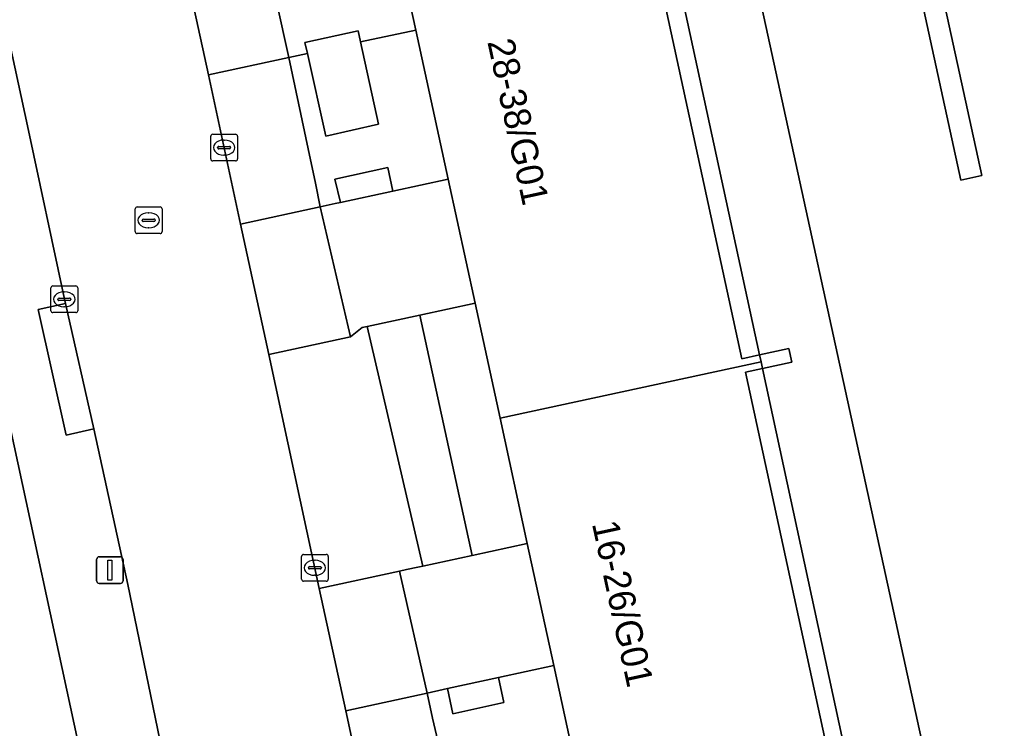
# Model space of a CAD drawing. Extents: x 160030 to 160839, y 385325 to 386450.
# Drawn here: x 160634.1 to 160671.24, y 385969.95 to 385996.44 of the extents above; entities that cross this region are included whole.
import ezdxf

# ---------------------------------------------------------------- set-up
doc = ezdxf.new("R2010")
doc.units = 0
for name, color, linetype in [('IMGEO_Erf', 7, 'Continuous'), ('IMGEO_Grasland_overig', 7, 'Continuous'), ('IMGEO_Groenvoorziening', 7, 'Continuous'), ('IMGEO_Haag', 7, 'Continuous'), ('IMGEO_Kolk', 7, 'Continuous'), ('IMGEO_Lichtmast', 7, 'Continuous'), ('IMGEO_Pand', 7, 'Continuous'), ('IMGEO_Pand_nummerreeks', 7, 'Continuous'), ('IMGEO_Rijbaan_lokaal_open', 7, 'Continuous'), ('IMGEO_Rioolput', 7, 'Continuous'), ('IMGEO_Voetpad_open', 7, 'Continuous')]:
    doc.layers.add(name, color=color, linetype=linetype)

msp = doc.modelspace()

# ---------------------------------------------------------------- linework, layer by layer
at = {"layer": 'IMGEO_Erf'}
msp.add_lwpolyline([(160636.885, 385966.578), (160632.981, 385984.676)], dxfattribs=at)
at = {"layer": 'IMGEO_Grasland_overig'}
for points in [[(160658.003, 386001.3), (160657.326, 386001.153), (160657.576, 386000), (160661.098, 385983.765), (160661.761, 385983.909), (160658.284, 386000)], [(160661.87, 385983.404), (160661.229, 385983.265), (160665.038, 385965.708), (160665.662, 385965.844)]]:
    msp.add_lwpolyline(points, close=True, dxfattribs=at)
at = {"layer": 'IMGEO_Groenvoorziening'}
for points in [[(160670.07, 385990.615), (160669.288, 385990.445), (160663.421, 386017.368), (160664.202, 386017.539)], [(160663.421, 386017.368), (160669.288, 385990.445), (160670.07, 385990.615), (160664.202, 386017.539)], [(160646.841, 385995.614), (160646.751, 385996.03), (160644.759, 385995.597), (160644.851, 385995.183), (160645.539, 385992.09), (160647.508, 385992.542)], [(160647.861, 385990.917), (160645.882, 385990.488), (160646.084, 385989.61), (160648.051, 385990.037)], [(160649.057, 385985.4), (160647.087, 385984.972), (160649.171, 385976.014), (160651.007, 385976.412)], [(160651.998, 385971.844), (160650.093, 385971.431), (160650.295, 385970.494), (160652.202, 385970.906)]]:
    msp.add_lwpolyline(points, close=True, dxfattribs=at)
msp.add_lwpolyline([(160661.171, 386000), (160672.507, 385947.988), (160691.083, 385952.3), (160689.328, 385960.039), (160690.421, 385960.286), (160689.86, 385962.856), (160688.735, 385962.611), (160685.321, 385978.296), (160686.433, 385978.538), (160685.937, 385980.805), (160684.847, 385980.566), (160681.418, 385996.154), (160682.53, 385996.398), (160682.082, 385998.45)], dxfattribs=at)
at = {"layer": 'IMGEO_Haag'}
for points in [[(160663.421, 386017.368), (160669.288, 385990.445), (160670.07, 385990.615), (160664.202, 386017.539)], [(160646.841, 385995.614), (160646.751, 385996.03), (160644.759, 385995.597), (160644.851, 385995.183), (160645.539, 385992.09), (160647.508, 385992.542)], [(160647.861, 385990.917), (160645.882, 385990.488), (160646.084, 385989.61), (160648.051, 385990.037)], [(160649.057, 385985.4), (160647.087, 385984.972), (160649.171, 385976.014), (160651.007, 385976.412)], [(160651.998, 385971.844), (160650.093, 385971.431), (160650.295, 385970.494), (160652.202, 385970.906)]]:
    msp.add_lwpolyline(points, close=True, dxfattribs=at)
at = {"layer": 'IMGEO_Kolk'}
for p, q in [((160641.237, 385991.239), (160641.237, 385992.091)), ((160641.312, 385992.165), (160642.164, 385992.165)), ((160641.725, 385991.945), (160641.75, 385991.945)), ((160642.238, 385992.091), (160642.238, 385991.239)), ((160641.496, 385991.659), (160641.496, 385991.671)), ((160641.934, 385991.622), (160641.536, 385991.622)), ((160641.539, 385991.708), (160641.937, 385991.708)), ((160641.98, 385991.671), (160641.98, 385991.659)), ((160642.164, 385991.165), (160641.312, 385991.165)), ((160641.748, 385991.385), (160641.723, 385991.385)), ((160635.262, 385985.565), (160635.262, 385986.417)), ((160635.337, 385986.491), (160636.189, 385986.491)), ((160636.263, 385986.417), (160636.263, 385985.565)), ((160635.521, 385985.985), (160635.521, 385985.997)), ((160635.959, 385985.948), (160635.561, 385985.948)), ((160635.564, 385986.034), (160635.962, 385986.034)), ((160635.75, 385986.271), (160635.775, 385986.271)), ((160636.005, 385985.997), (160636.005, 385985.985)), ((160635.773, 385985.711), (160635.748, 385985.711)), ((160636.189, 385985.491), (160635.337, 385985.491)), ((160644.63, 385975.523), (160644.63, 385976.375)), ((160644.705, 385976.449), (160645.557, 385976.449)), ((160645.631, 385976.375), (160645.631, 385975.523)), ((160644.889, 385975.943), (160644.889, 385975.955)), ((160644.932, 385975.992), (160645.33, 385975.992)), ((160645.118, 385976.229), (160645.143, 385976.229)), ((160645.373, 385975.955), (160645.373, 385975.943)), ((160645.327, 385975.906), (160644.929, 385975.906)), ((160645.141, 385975.669), (160645.116, 385975.669)), ((160645.557, 385975.449), (160644.705, 385975.449))]:
    msp.add_line(p, q, dxfattribs=at)
for points in [[(160641.237, 385991.239), (160641.237, 385992.091)], [(160641.312, 385992.165), (160642.164, 385992.165)], [(160642.238, 385992.091), (160642.238, 385991.239)], [(160642.164, 385991.165), (160641.312, 385991.165)], [(160635.262, 385985.565), (160635.262, 385986.417)], [(160635.337, 385986.491), (160636.189, 385986.491)], [(160636.263, 385986.417), (160636.263, 385985.565)], [(160636.189, 385985.491), (160635.337, 385985.491)], [(160644.63, 385975.523), (160644.63, 385976.375)], [(160644.705, 385976.449), (160645.557, 385976.449)], [(160645.631, 385976.375), (160645.631, 385975.523)], [(160645.557, 385975.449), (160644.705, 385975.449)]]:
    msp.add_lwpolyline(points, dxfattribs=at)
for centre, radius, start, end in [((160641.314, 385992.089), 0.0765, 91.552, 178.448), ((160641.314, 385992.089), 0.0765, 91.552, 178.448), ((160642.162, 385992.089), 0.0765, 1.552, 88.448), ((160642.162, 385992.089), 0.0765, 1.552, 88.448), ((160641.536, 385991.668), 0.0403, 85.8775, 175.7526), ((160641.533, 385991.658), 0.0366, 178.938, 274.7102), ((160641.937, 385991.665), 0.043, 264.8664, 352.4533), ((160641.941, 385991.67), 0.0386, 1.7309, 96.639), ((160641.314, 385991.241), 0.0765, 181.552, 268.448), ((160641.314, 385991.241), 0.0765, 181.552, 268.448), ((160642.162, 385991.241), 0.0765, 271.552, 358.448), ((160642.162, 385991.241), 0.0765, 271.552, 358.448), ((160635.339, 385986.415), 0.0765, 91.552, 178.448), ((160635.339, 385986.415), 0.0765, 91.552, 178.448), ((160636.187, 385986.415), 0.0765, 1.552, 88.448), ((160636.187, 385986.415), 0.0765, 1.552, 88.448), ((160635.561, 385985.994), 0.0403, 85.8775, 175.7526), ((160635.558, 385985.984), 0.0366, 178.938, 274.7102), ((160635.962, 385985.991), 0.043, 264.8664, 352.4533), ((160635.966, 385985.996), 0.0386, 1.7309, 96.639), ((160635.339, 385985.567), 0.0765, 181.552, 268.448), ((160635.339, 385985.567), 0.0765, 181.552, 268.448), ((160636.187, 385985.567), 0.0765, 271.552, 358.448), ((160636.187, 385985.567), 0.0765, 271.552, 358.448), ((160644.707, 385976.373), 0.0765, 91.552, 178.448), ((160644.707, 385976.373), 0.0765, 91.552, 178.448), ((160645.555, 385976.373), 0.0765, 1.552, 88.448), ((160645.555, 385976.373), 0.0765, 1.552, 88.448), ((160644.929, 385975.952), 0.0403, 85.8775, 175.7526), ((160644.926, 385975.942), 0.0366, 178.938, 274.7102), ((160645.33, 385975.949), 0.043, 264.8664, 352.4533), ((160645.334, 385975.954), 0.0386, 1.7309, 96.639), ((160644.707, 385975.525), 0.0765, 181.552, 268.448), ((160644.707, 385975.525), 0.0765, 181.552, 268.448), ((160645.555, 385975.525), 0.0765, 271.552, 358.448), ((160645.555, 385975.525), 0.0765, 271.552, 358.448)]:
    msp.add_arc(centre, radius, start, end, dxfattribs=at)
for centre, major_axis, ratio, start_param, end_param in [((160641.724, 385991.665), (-0.387, 0.002), 0.722429, 4.712389, 7.853982), ((160641.749, 385991.665), (-0.39, 0.002), 0.717154, 1.570796, 4.712389), ((160635.749, 385985.991), (-0.387, 0.002), 0.722429, 4.712389, 7.853982), ((160635.774, 385985.991), (-0.39, 0.002), 0.717154, 1.570796, 4.712389), ((160645.117, 385975.949), (-0.387, 0.002), 0.722429, 4.712389, 7.853982), ((160645.142, 385975.949), (-0.39, 0.002), 0.717154, 1.570796, 4.712389)]:
    msp.add_ellipse(centre, major_axis=major_axis, ratio=ratio, start_param=start_param, end_param=end_param, dxfattribs=at)
at = {"layer": 'IMGEO_Lichtmast'}
for p, q in [((160637.07, 385976.361), (160637.86, 385976.361)), ((160637.86, 385976.361), (160637.07, 385976.361)), ((160636.97, 385975.461), (160636.97, 385976.261)), ((160636.97, 385976.261), (160636.97, 385975.461)), ((160637.96, 385976.261), (160637.96, 385975.461)), ((160637.96, 385975.461), (160637.96, 385976.261)), ((160637.86, 385975.361), (160637.07, 385975.361)), ((160637.07, 385975.361), (160637.86, 385975.361))]:
    msp.add_line(p, q, dxfattribs=at)
msp.add_lwpolyline([(160637.39, 385976.236), (160637.54, 385976.236), (160637.54, 385975.486), (160637.39, 385975.486), (160637.39, 385976.236)], dxfattribs=at)
for centre, start, end in [((160637.07, 385976.261), 90, 180), ((160637.07, 385976.261), 90, 180), ((160637.86, 385976.261), 0, 90), ((160637.86, 385976.261), 360, 90), ((160637.07, 385975.461), 180, 270), ((160637.07, 385975.461), 180, 270), ((160637.86, 385975.461), 270, 0), ((160637.86, 385975.461), 270, 0)]:
    msp.add_arc(centre, 0.1, start, end, dxfattribs=at)
at = {"layer": 'IMGEO_Pand'}
for points in [[(160659.049, 386001.526), (160659.007, 386001.722), (160648.184, 385999.372), (160648.903, 385996.061), (160650.112, 385990.484), (160651.119, 385985.847), (160652.054, 385981.539), (160661.815, 385983.657), (160661.761, 385983.909), (160661.098, 385983.765), (160657.576, 386000), (160657.326, 386001.153), (160658.003, 386001.3)], [(160666.751, 385966.08), (160665.662, 385965.844), (160665.038, 385965.708), (160661.229, 385983.265), (160661.87, 385983.404), (160661.815, 385983.657), (160652.054, 385981.539), (160653.069, 385976.859), (160654.06, 385972.291), (160655.321, 385966.477), (160655.967, 385963.501), (160666.801, 385965.851)]]:
    msp.add_lwpolyline(points, close=True, dxfattribs=at)
at = {"layer": 'IMGEO_Rijbaan_lokaal_open'}
for points in [[(160610.926, 386099.153), (160613.827, 386085.835), (160614.023, 386084.927), (160617.82, 386068.41), (160617.857, 386067.979), (160618.922, 386063.085), (160622.231, 386047.876), (160622.326, 386047.438), (160627.446, 386024.134), (160631.148, 386007.47), (160631.154, 386007.398), (160632.754, 386000), (160634.382, 385992.473), (160635.763, 385985.991), (160635.805, 385985.829), (160636.863, 385981.151), (160638.133, 385975.323), (160640.453, 385964.062), (160640.508, 385963.878), (160644.247, 385946.807), (160649.432, 385922.858), (160654.964, 385897.23)], [(160661.686, 385899.364), (160655.772, 385926.638), (160654.506, 385932.476), (160653.74, 385936.011), (160651.047, 385948.5), (160650.118, 385952.809), (160648.789, 385958.974), (160647.536, 385964.788), (160646.282, 385970.604), (160645.297, 385975.172), (160643.408, 385983.921), (160642.355, 385988.801), (160641.15, 385994.379), (160639.937, 386000), (160639.799, 386000.64), (160638.567, 386006.347), (160637.532, 386011.139), (160637.042, 386012.888), (160636.808, 386014.135), (160636.359, 386014.761), (160635.223, 386015.627)]]:
    msp.add_lwpolyline(points, dxfattribs=at)
for points in [[(160648.184, 385999.372), (160648.048, 386000), (160647.544, 386002.321), (160645.628, 386001.909), (160643.537, 386001.458), (160642.771, 386001.29), (160644.16, 385995.033), (160644.851, 385995.183), (160644.759, 385995.597), (160646.751, 385996.03), (160646.841, 385995.614), (160648.903, 385996.061)], [(160650.112, 385990.484), (160648.051, 385990.037), (160646.084, 385989.61), (160645.892, 385989.568), (160645.334, 385989.447), (160646.463, 385984.584), (160646.897, 385984.931), (160647.087, 385984.972), (160649.057, 385985.4), (160651.119, 385985.847)], [(160653.069, 385976.859), (160651.007, 385976.412), (160649.171, 385976.014), (160648.981, 385975.972), (160648.555, 385975.88), (160648.299, 385975.824), (160649.328, 385971.265), (160649.924, 385971.394), (160650.093, 385971.431), (160651.998, 385971.844), (160654.06, 385972.291)]]:
    msp.add_lwpolyline(points, close=True, dxfattribs=at)
at = {"layer": 'IMGEO_Rioolput'}
for p, q in [((160638.415, 385988.521), (160638.415, 385989.373)), ((160638.49, 385989.447), (160639.342, 385989.447)), ((160639.416, 385989.373), (160639.416, 385988.521)), ((160638.674, 385988.941), (160638.674, 385988.953)), ((160638.717, 385988.99), (160639.115, 385988.99)), ((160638.903, 385989.227), (160638.928, 385989.227)), ((160639.158, 385988.953), (160639.158, 385988.941)), ((160639.112, 385988.904), (160638.714, 385988.904)), ((160638.926, 385988.667), (160638.901, 385988.667)), ((160639.342, 385988.447), (160638.49, 385988.447))]:
    msp.add_line(p, q, dxfattribs=at)
for points in [[(160638.415, 385988.521), (160638.415, 385989.373)], [(160638.49, 385989.447), (160639.342, 385989.447)], [(160639.416, 385989.373), (160639.416, 385988.521)], [(160639.342, 385988.447), (160638.49, 385988.447)]]:
    msp.add_lwpolyline(points, dxfattribs=at)
for centre, radius, start, end in [((160638.492, 385989.371), 0.0765, 91.552, 178.448), ((160638.492, 385989.371), 0.0765, 91.552, 178.448), ((160639.34, 385989.371), 0.0765, 1.552, 88.448), ((160639.34, 385989.371), 0.0765, 1.552, 88.448), ((160638.714, 385988.95), 0.0403, 85.8775, 175.7526), ((160638.711, 385988.94), 0.0366, 178.938, 274.7102), ((160639.115, 385988.947), 0.043, 264.8664, 352.4533), ((160639.119, 385988.952), 0.0386, 1.7309, 96.639), ((160638.492, 385988.523), 0.0765, 181.552, 268.448), ((160638.492, 385988.523), 0.0765, 181.552, 268.448), ((160639.34, 385988.523), 0.0765, 271.552, 358.448), ((160639.34, 385988.523), 0.0765, 271.552, 358.448)]:
    msp.add_arc(centre, radius, start, end, dxfattribs=at)
for centre, major_axis, ratio, start_param, end_param in [((160638.902, 385988.947), (-0.387, 0.002), 0.722429, 4.712389, 7.853982), ((160638.927, 385988.947), (-0.39, 0.002), 0.717154, 1.570796, 4.712389)]:
    msp.add_ellipse(centre, major_axis=major_axis, ratio=ratio, start_param=start_param, end_param=end_param, dxfattribs=at)
at = {"layer": 'IMGEO_Voetpad_open'}
for points in [[(160642.771, 386001.29), (160639.799, 386000.64), (160639.937, 386000), (160641.15, 385994.379), (160644.16, 385995.033)], [(160648.903, 385996.061), (160646.841, 385995.614), (160647.508, 385992.542), (160645.539, 385992.09), (160644.851, 385995.183), (160644.16, 385995.033), (160644.878, 385991.618), (160645.149, 385990.329), (160645.334, 385989.447), (160645.892, 385989.568), (160646.084, 385989.61), (160645.882, 385990.488), (160647.861, 385990.917), (160648.051, 385990.037), (160650.112, 385990.484)], [(160644.878, 385991.618), (160644.16, 385995.033), (160641.15, 385994.379), (160642.355, 385988.801), (160645.334, 385989.447), (160645.149, 385990.329)], [(160645.334, 385989.447), (160642.355, 385988.801), (160643.408, 385983.921), (160646.463, 385984.584)], [(160635.805, 385985.829), (160634.783, 385985.606), (160635.828, 385980.913), (160636.863, 385981.151)], [(160651.119, 385985.847), (160649.057, 385985.4), (160651.007, 385976.412), (160653.069, 385976.859), (160652.054, 385981.539)], [(160647.087, 385984.972), (160646.897, 385984.931), (160646.463, 385984.584), (160643.408, 385983.921), (160645.297, 385975.172), (160648.299, 385975.824), (160648.555, 385975.88), (160648.981, 385975.972), (160649.171, 385976.014)], [(160662.965, 385983.641), (160662.856, 385984.146), (160661.761, 385983.909), (160661.815, 385983.657), (160661.87, 385983.404)], [(160648.299, 385975.824), (160645.297, 385975.172), (160646.282, 385970.604), (160649.328, 385971.265)], [(160654.06, 385972.291), (160651.998, 385971.844), (160652.202, 385970.906), (160650.295, 385970.494), (160650.093, 385971.431), (160649.924, 385971.394), (160649.328, 385971.265), (160649.532, 385970.328), (160649.872, 385968.837), (160650.546, 385965.441), (160651.343, 385965.613), (160650.61, 385968.996), (160652.526, 385969.412), (160653.259, 385966.029), (160655.321, 385966.477)], [(160649.532, 385970.328), (160649.328, 385971.265), (160646.282, 385970.604), (160647.536, 385964.788), (160650.546, 385965.441), (160649.872, 385968.837)]]:
    msp.add_lwpolyline(points, close=True, dxfattribs=at)
for points in [[(160640.453, 385964.062), (160638.133, 385975.323), (160636.863, 385981.151), (160635.828, 385980.913), (160634.783, 385985.606), (160635.805, 385985.829), (160635.763, 385985.991), (160634.382, 385992.473), (160632.754, 386000)], [(160658.284, 386000), (160661.761, 385983.909), (160662.856, 385984.146), (160662.965, 385983.641), (160661.87, 385983.404), (160665.662, 385965.844)], [(160672.507, 385947.988), (160661.171, 386000)], [(160631.285, 385990.787), (160630.149, 385990.294), (160631.853, 385986.617), (160626.32, 385984.052), (160626.469, 385983.702), (160627.046, 385982.344), (160632.539, 385984.896), (160632.813, 385984.892), (160632.981, 385984.676), (160636.885, 385966.578), (160639.92, 385959.875)]]:
    msp.add_lwpolyline(points, dxfattribs=at)

# ---------------------------------------------------------------- texts
at = {"layer": 'IMGEO_Pand_nummerreeks'}
for s, rotation, p in [('28-38/G01', 282.242, (160651.576, 385995.624)), ('16-26/G01', 282.2394, (160655.486, 385977.603))]:
    msp.add_text(s, height=1, rotation=rotation, dxfattribs=at).set_placement(p)

doc.saveas('drawing.dxf')
